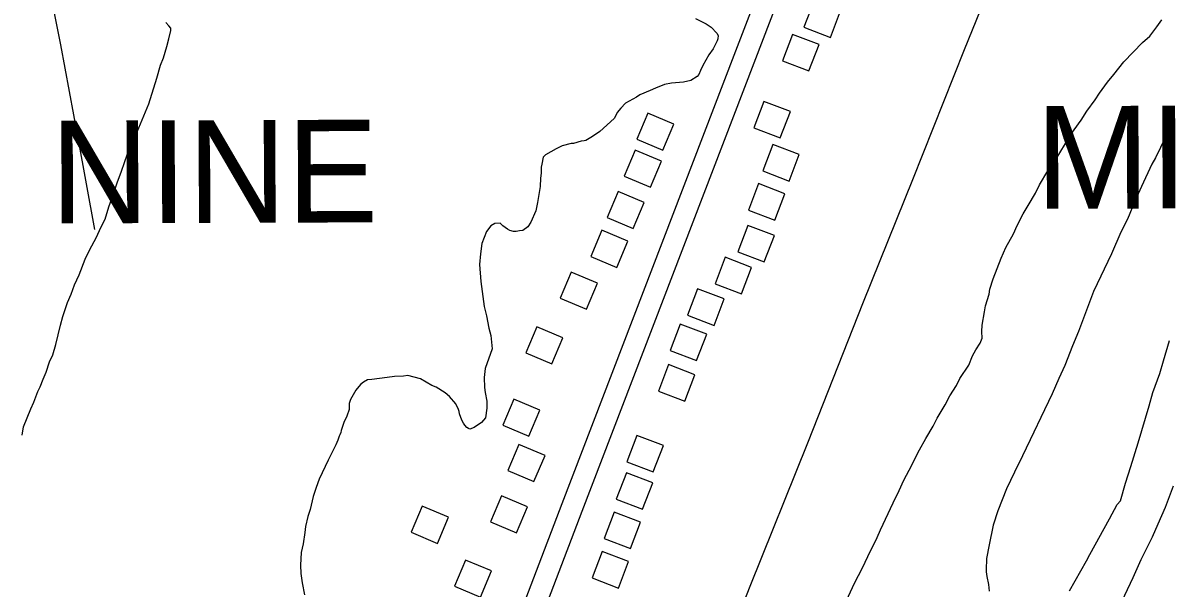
# Model space of a CAD drawing. Extents: x 3625074 to 3663148, y 511451 to 537151.
# Drawn here: x 3653136 to 3654754, y 525453 to 526251 of the extents above; entities that cross this region are included whole.
import ezdxf

# ---------------------------------------------------------------- set-up
doc = ezdxf.new("R2010")
doc.units = 0
for name, color, linetype in [('V-BLDG-OTLN', 7, 'Continuous'), ('V-ROAD-CNTR', 7, 'Continuous'), ('V-SITE-VEGE', 7, 'Continuous'), ('V-TOPO-GNAM-IDEN', 7, 'Continuous'), ('V-TOPO-SHOR', 7, 'Continuous')]:
    doc.layers.add(name, color=color, linetype=linetype)

msp = doc.modelspace()

# ---------------------------------------------------------------- linework, layer by layer
at = {"layer": 'V-BLDG-OTLN'}
for points in [[(3654254.2, 526282.5), (3654239.9, 526245.1), (3654277.3, 526230.8), (3654291.6, 526268.2)], [(3654223.9, 526235.1), (3654209.6, 526197.8), (3654246.9, 526183.5), (3654261.2, 526220.9)], [(3654183.3, 526140.4), (3654169, 526103.1), (3654206.4, 526088.8), (3654220.7, 526126.1)], [(3654040.4, 526071.4), (3654056, 526108.3), (3654019.1, 526123.8), (3654003.6, 526087)], [(3654022.9, 526019.3), (3654038.4, 526056.1), (3654001.5, 526071.7), (3653986, 526034.8)], [(3654195.9, 526079.7), (3654181.6, 526042.3), (3654219, 526028), (3654233.3, 526065.4)], [(3654175.7, 526024.3), (3654161.4, 525986.9), (3654198.7, 525972.7), (3654213, 526010)], [(3653998.7, 525960.9), (3654014.2, 525997.7), (3653977.3, 526013.3), (3653961.8, 525976.4)], [(3653975.7, 525906.1), (3653991.2, 525942.9), (3653954.4, 525958.5), (3653938.8, 525921.6)], [(3654160.7, 525965.4), (3654146.4, 525928), (3654183.8, 525913.7), (3654198.1, 525951.1)], [(3654128.5, 525920.3), (3654114.2, 525882.9), (3654151.6, 525868.6), (3654165.9, 525906)], [(3653932.5, 525847), (3653948, 525883.9), (3653911.2, 525899.4), (3653895.6, 525862.6)], [(3654089.7, 525875.8), (3654075.4, 525838.4), (3654112.8, 525824.2), (3654127.1, 525861.5)], [(3654065.1, 525826.1), (3654050.9, 525788.8), (3654088.2, 525774.5), (3654102.5, 525811.8)], [(3653883.8, 525769.9), (3653899.4, 525806.7), (3653862.5, 525822.3), (3653847, 525785.4)], [(3654048.6, 525768.8), (3654034.3, 525731.4), (3654071.6, 525717.1), (3654085.9, 525754.5)], [(3653851.2, 525667.7), (3653866.7, 525704.5), (3653829.8, 525720.1), (3653814.3, 525683.2)], [(3654004, 525668.9), (3653989.7, 525631.5), (3654027, 525617.2), (3654041.3, 525654.6)], [(3653858.5, 525603.7), (3653874.1, 525640.5), (3653837.2, 525656.1), (3653821.7, 525619.2)], [(3653989, 525616.1), (3653974.7, 525578.8), (3654012, 525564.5), (3654026.3, 525601.8)], [(3653834, 525531.2), (3653849.5, 525568.1), (3653812.7, 525583.6), (3653797.1, 525546.8)], [(3653722, 525516.4), (3653737.6, 525553.3), (3653700.7, 525568.8), (3653685.2, 525532)], [(3653971.7, 525560.6), (3653957.4, 525523.2), (3653994.8, 525509), (3654009.1, 525546.3)], [(3653954.9, 525505), (3653940.6, 525467.6), (3653977.9, 525453.3), (3653992.2, 525490.7)], [(3653783, 525440.5), (3653798.5, 525477.4), (3653761.7, 525492.9), (3653746.1, 525456)]]:
    msp.add_lwpolyline(points, close=True, dxfattribs=at)
at = {"layer": 'V-ROAD-CNTR'}
for points in [[(3652441.4, 521809.3), (3652492.4, 521936), (3652638.7, 522340.7), (3652823.9, 522838.4), (3652848.7, 522900.6), (3652866.5, 522934.9), (3652895.1, 522968.9), (3652927, 523007.3), (3652952.8, 523043.4), (3652980.5, 523092.5), (3653045.9, 523260.6), (3653168.6, 523592.4), (3653298.3, 523924.3), (3653534.7, 524539.7), (3653737.5, 525066.8), (3653926.4, 525561.8), (3654169.4, 526194.9), (3654372.7, 526724.3), (3654482, 527019.3), (3654500.4, 527053.7), (3654510.6, 527059.3), (3654533.7, 527070.4), (3654554.2, 527095.5), (3654559.6, 527103.3)], [(3652413.5, 521820.5), (3652464.3, 521946.7), (3652610.5, 522351.1), (3652795.9, 522849.1), (3652821.4, 522913.1), (3652841.4, 522951.7), (3652872.1, 522988.1), (3652903.2, 523025.7), (3652927.4, 523059.6), (3652953.3, 523105.4), (3653017.8, 523271.3), (3653140.6, 523603.1), (3653270.3, 523935.2), (3653506.7, 524550.5), (3653709.4, 525077.6), (3653898.4, 525572.5), (3654141.4, 526205.7), (3654344.6, 526734.9), (3654454.6, 527031.6), (3654463.7, 527048.8)], [(3653107.4, 526828.4), (3653104.9, 526822.1), (3653102.5, 526815.7), (3653100.4, 526809.3), (3653098.5, 526802.8), (3653096.8, 526796.3), (3653095.3, 526789.6), (3653094.1, 526783), (3653093, 526776.3), (3653092.2, 526769.6), (3653091.5, 526762.9), (3653091.1, 526756.1), (3653090.9, 526749.3), (3653091, 526742.6), (3653091.2, 526735.8), (3653091.7, 526729.1), (3653111.7, 526611.2), (3653141.3, 526461), (3653166.1, 526337.7), (3653174.5, 526295.9), (3653189.6, 526220.3), (3653214.2, 526088.4), (3653237.6, 525959.7)]]:
    msp.add_lwpolyline(points, dxfattribs=at)
at = {"layer": 'V-SITE-VEGE'}
for points in [[(3653152.1, 525715.9), (3653157.5, 525730.6), (3653160.9, 525737.4), (3653165.3, 525748.2), (3653169.3, 525757.9), (3653174.2, 525772.6), (3653178.6, 525782.8), (3653183, 525797.4), (3653189.4, 525824.3), (3653192.8, 525836.5), (3653199.7, 525856.5), (3653204.5, 525868.2), (3653209.5, 525881.4), (3653215.8, 525895.5), (3653224.6, 525917.5), (3653231, 525931.2), (3653239.8, 525947.8), (3653244.7, 525958), (3653250.6, 525970.7), (3653252.5, 525974.1), (3653257.9, 525991.7), (3653262.3, 526003.4), (3653269.7, 526025.3), (3653275.6, 526041.9), (3653284.4, 526066.3), (3653290.8, 526080.5), (3653314.3, 526137.1), (3653325.5, 526173.2), (3653330.9, 526191.8), (3653334.9, 526202), (3653339.8, 526218.1), (3653342.7, 526228.9), (3653345.6, 526240.6), (3653345.6, 526244), (3653342.7, 526246.9), (3653338.3, 526251.8)], [(3654086.5, 526257.3), (3654101.6, 526249.9), (3654108.9, 526245), (3654116.7, 526236.7), (3654118.6, 526233.3), (3654118.2, 526228.9), (3654117.2, 526226), (3654111.8, 526214.8), (3654105.4, 526206), (3654097.1, 526191.3), (3654093.7, 526184), (3654091.2, 526178.2), (3654088.8, 526175.7), (3654080, 526169.9), (3654069.7, 526167.4), (3654052.6, 526166), (3654042.9, 526164.1), (3654030.2, 526159.2), (3654022.8, 526155.8), (3654008.2, 526149.5), (3654003.3, 526146.5), (3653987.7, 526137.8), (3653981.3, 526130.9), (3653975.9, 526124.6), (3653972, 526116.8), (3653966.6, 526111.4), (3653951.5, 526097.8), (3653941.2, 526091), (3653931.9, 526085.1), (3653929.5, 526084.6), (3653925.1, 526084.1), (3653914.4, 526081.2), (3653910.9, 526081.2), (3653898.2, 526077.8), (3653889.9, 526073.4), (3653874.8, 526065.2), (3653871.4, 526061.8), (3653869.4, 526052), (3653868.4, 526047.6), (3653868.4, 526039.3), (3653867.9, 526032), (3653867.4, 526020.3), (3653863.5, 525997.8), (3653861, 525986.1), (3653854.2, 525970), (3653849.8, 525963.2), (3653842.9, 525958.3), (3653838, 525957.8), (3653833.1, 525956.8), (3653829.7, 525956.8), (3653824.4, 525958.3), (3653820.9, 525959.8), (3653814.6, 525964.7), (3653810.7, 525968.6), (3653803.4, 525968.1), (3653797.5, 525964.7), (3653791.6, 525956.9), (3653784.8, 525939.8), (3653782.8, 525925.2), (3653781.3, 525910), (3653783.3, 525886.1), (3653788.1, 525850.9), (3653791.5, 525837.7), (3653794.9, 525820.2), (3653797.3, 525809.9), (3653799.2, 525790.9), (3653789.4, 525763.5), (3653788, 525750.4), (3653788.4, 525736.7), (3653789.4, 525729.4), (3653791.8, 525717.1), (3653791.8, 525707.4), (3653789.8, 525693.7), (3653784.5, 525686.9), (3653774.2, 525680.1), (3653767.9, 525677.6), (3653765.9, 525678.6)], [(3654297.3, 525429.5), (3654311.3, 525460.2), (3654322.6, 525481.9), (3654329.9, 525498), (3654343.3, 525524.6), (3654347.9, 525535.7), (3654365.8, 525573.5), (3654374.5, 525591), (3654381.1, 525605.6), (3654388.5, 525619.6), (3654403.2, 525648.3), (3654411.9, 525664.4), (3654422.6, 525681.9), (3654427.9, 525693.1), (3654439.3, 525712.1), (3654446, 525724.6), (3654455.4, 525739.4), (3654460.1, 525749.2), (3654472.9, 525768.1), (3654478.1, 525781.4), (3654482.8, 525789.8), (3654488.9, 525798.9), (3654491.5, 525805.9), (3654491.3, 525815.6), (3654491.8, 525824.6), (3654494.9, 525843.3), (3654496.2, 525851.7), (3654501.4, 525868.4), (3654502.6, 525875.3), (3654507.2, 525890), (3654518.4, 525919.3), (3654525, 525934), (3654535.7, 525953.6), (3654541, 525965.4), (3654549.7, 525981.5), (3654556.4, 525993.4), (3654567.1, 526011), (3654572.5, 526022.8), (3654584.5, 526042.5), (3654593.3, 526054.4), (3654609.4, 526081), (3654615.4, 526091.6), (3654631.6, 526114), (3654639.7, 526126.7), (3654651.1, 526142.8), (3654657.2, 526151.9), (3654668.7, 526167.4), (3654677.4, 526178.6), (3654691.6, 526196.2), (3654718.1, 526223.8), (3654728.3, 526232.3), (3654738.5, 526245.6), (3654745.2, 526255.4)], [(3654760.4, 526113.1), (3654750.5, 526090), (3654736.5, 526060.7), (3654731.2, 526051.6), (3654716.6, 526020.1), (3654707.9, 526000.6), (3654696.7, 525974), (3654687.3, 525955.8), (3654674.1, 525925.1), (3654648.8, 525872), (3654627.8, 525815.5), (3654619.1, 525795.2), (3654608.6, 525767.3), (3654600, 525749.1), (3654590.7, 525727.5), (3654574.7, 525693.9), (3654564.7, 525673.6), (3654548.8, 525640.1), (3654537.4, 525617), (3654526.1, 525593.2), (3654513.6, 525562.5), (3654507, 525542.3), (3654501.4, 525514.5), (3654497.6, 525495)], [(3654614.8, 525449.5), (3654638.9, 525491.6), (3654643.6, 525500.7), (3654671.7, 525551.1), (3654682.4, 525571.4), (3654687.1, 525576.3), (3654694.3, 525601.4), (3654701.4, 525625.1), (3654711.8, 525658.5), (3654727.4, 525710.8), (3654732.6, 525729.6), (3654742.5, 525756.1), (3654747.7, 525774.2), (3654756.1, 525802.7)], [(3653765.9, 525678.6), (3653763.5, 525680.1), (3653761, 525683.5), (3653759.1, 525685.9), (3653756.6, 525690.3), (3653753.2, 525699.1), (3653752.7, 525702.5), (3653751.8, 525705.5), (3653747.9, 525713.3), (3653739.1, 525723.6), (3653732.8, 525728.9), (3653720.1, 525736.8), (3653714.2, 525739.2), (3653698.1, 525748.5), (3653680.1, 525753.4), (3653674.2, 525752.5), (3653661.5, 525752), (3653651.3, 525750.5), (3653629.3, 525747.6), (3653623.4, 525747.1), (3653617.6, 525744.2), (3653613.2, 525740.8), (3653606.8, 525732.5), (3653599.5, 525719.3), (3653597.5, 525714), (3653597.5, 525705.2), (3653594.1, 525695.9), (3653589.7, 525687.1), (3653586.2, 525675.9), (3653585.7, 525673), (3653584.3, 525669.6), (3653583.3, 525667.6), (3653581.3, 525662.2), (3653578.4, 525655.4), (3653574.5, 525647.1), (3653567.6, 525633.9), (3653554.9, 525607.1), (3653551, 525595.4), (3653546.6, 525582.7), (3653542.1, 525564.2), (3653539.2, 525554.4), (3653535.8, 525540.2), (3653534.8, 525531.9), (3653532.3, 525515.8), (3653529.8, 525503.6), (3653528.8, 525485.6), (3653529.3, 525473.8), (3653530.8, 525460.7), (3653534.2, 525443.6)], [(3653135.4, 525669.1), (3653137.4, 525680.8), (3653147.7, 525706.2), (3653152.1, 525715.9)], [(3654761.5, 525597.2), (3654750.3, 525567.2), (3654739.7, 525543.4), (3654731.8, 525525.2), (3654715.8, 525493.1), (3654704.5, 525467.9), (3654684.5, 525426)], [(3654497.6, 525495), (3654497.7, 525490.2), (3654497.1, 525483.9), (3654497.3, 525476.3), (3654498.1, 525469.4), (3654500.4, 525458.4), (3654501.3, 525448.7)]]:
    msp.add_lwpolyline(points, dxfattribs=at)
at = {"layer": 'V-TOPO-SHOR'}
msp.add_lwpolyline([(3654539.4, 526392.9), (3654466.3, 526213), (3654393.2, 526029.5), (3654323.5, 525857.1), (3654244.8, 525657.9), (3654163.5, 525455.4), (3654107.3, 525312.4), (3654049.3, 525163), (3653996.5, 525031.5), (3653939.9, 524891.2), (3653873.7, 524720.1), (3653818.6, 524583.4), (3653768, 524456.2), (3653705.4, 524301.3), (3653645.9, 524149.9), (3653581.8, 523987.9), (3653533.9, 523866.7)], dxfattribs=at)

# ---------------------------------------------------------------- texts
at = {"layer": 'V-TOPO-GNAM-IDEN'}
for s, p in [('MILE', (3654567.2, 525988.7)), ('NINE', (3653175.4, 525968.1))]:
    msp.add_text(s, height=145, rotation=0.1955, dxfattribs=at).set_placement(p)

doc.saveas('drawing.dxf')
